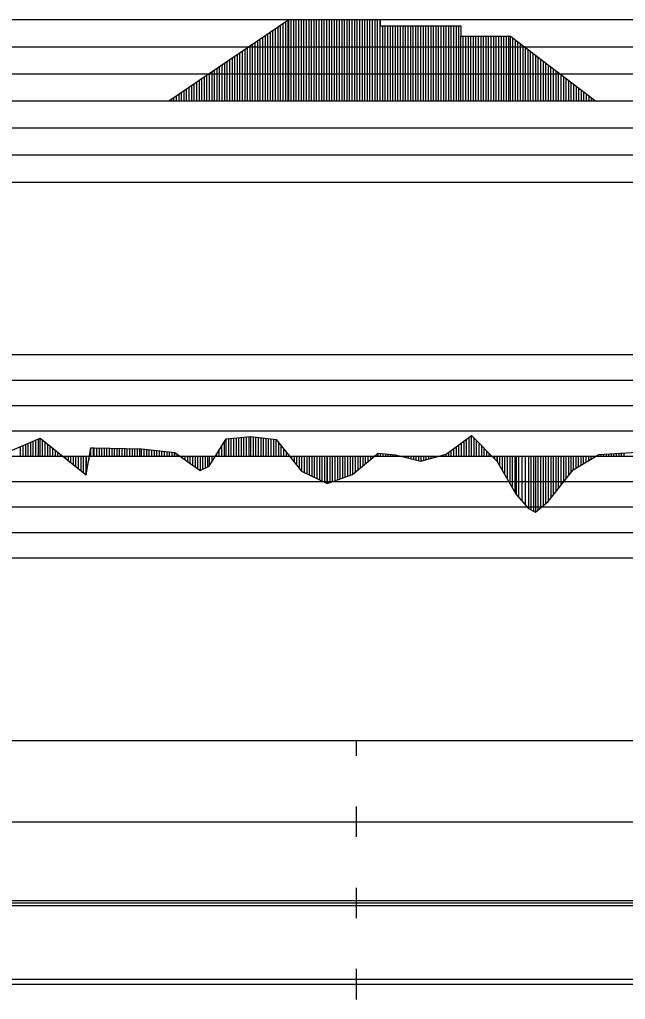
# Model space of a CAD drawing. Extents: x 2 to 10148, y 0 to 380.
# Drawn here: x 9368.1 to 9427.8, y 188.5 to 285 of the extents above; entities that cross this region are included whole.
import ezdxf

# ---------------------------------------------------------------- set-up
doc = ezdxf.new("R2010")
doc.units = 0
for name, color, linetype in [('POSUN_CARA', 7, 'Continuous'), ('POSUN_RASTR', 7, 'Continuous'), ('RYCHL_C', 7, 'Continuous'), ('RYCHL_RASTR', 7, 'Continuous'), ('ZRYCHL_CARA', 7, 'Continuous'), ('ZRYCHL_RASTR', 7, 'Continuous')]:
    doc.layers.add(name, color=color, linetype=linetype)

msp = doc.modelspace()

# ---------------------------------------------------------------- linework, layer by layer
at = {"layer": 'POSUN_CARA'}
for p, q in [((9365.972, 241.998), (9370.139, 243.767)), ((9368.972, 242), (9368.972, 243.272)), ((9369.222, 242), (9369.222, 243.378)), ((9369.472, 242), (9369.472, 243.484)), ((9369.722, 242), (9369.722, 243.59)), ((9369.972, 242), (9369.972, 243.696)), ((9370.139, 243.767), (9374.678, 240.157)), ((9370.139, 242), (9370.139, 243.767)), ((9370.389, 242), (9370.389, 243.568)), ((9370.639, 242), (9370.639, 243.37)), ((9386.783, 241.004), (9388.466, 243.714)), ((9388.283, 242), (9388.283, 243.42)), ((9388.466, 243.714), (9390.893, 243.929)), ((9388.466, 242), (9388.466, 243.714)), ((9388.716, 242), (9388.716, 243.737)), ((9388.966, 242), (9388.966, 243.759)), ((9389.216, 242), (9389.216, 243.781)), ((9389.466, 242), (9389.466, 243.803)), ((9389.716, 242), (9389.716, 243.825)), ((9389.966, 242), (9389.966, 243.847)), ((9390.216, 242), (9390.216, 243.869)), ((9390.466, 242), (9390.466, 243.892)), ((9390.716, 242), (9390.716, 243.914)), ((9390.893, 243.929), (9393.391, 243.66)), ((9390.893, 242), (9390.893, 243.929)), ((9391.143, 242), (9391.143, 243.902)), ((9391.393, 242), (9391.393, 243.875)), ((9391.643, 242), (9391.643, 243.848)), ((9391.893, 242), (9391.893, 243.821)), ((9392.143, 242), (9392.143, 243.794)), ((9392.393, 242), (9392.393, 243.767)), ((9392.643, 242), (9392.643, 243.74)), ((9392.893, 242), (9392.893, 243.713)), ((9393.143, 242), (9393.143, 243.686)), ((9393.391, 243.66), (9395.888, 240.523)), ((9393.391, 242), (9393.391, 243.66)), ((9393.641, 242), (9393.641, 243.346)), ((9410.13, 242.208), (9412.619, 244.039)), ((9411.63, 242), (9411.63, 243.312)), ((9411.88, 242), (9411.88, 243.496)), ((9412.13, 242), (9412.13, 243.68)), ((9412.38, 242), (9412.38, 243.864)), ((9412.619, 244.039), (9415.129, 241.492)), ((9412.619, 242), (9412.619, 244.039)), ((9412.869, 242), (9412.869, 243.785)), ((9413.119, 242), (9413.119, 243.532)), ((9413.369, 242), (9413.369, 243.278)), ((9368.222, 242), (9368.222, 242.953)), ((9368.472, 242), (9368.472, 243.059)), ((9368.722, 242), (9368.722, 243.166)), ((9370.889, 242), (9370.889, 243.171)), ((9371.139, 242), (9371.139, 242.972)), ((9371.389, 242), (9371.389, 242.773)), ((9371.639, 242), (9371.639, 242.574)), ((9371.889, 242), (9371.889, 242.375)), ((9374.678, 240.157), (9375.148, 242.826)), ((9375.148, 242.826), (9375.473, 242.816)), ((9375.148, 242), (9375.148, 242.826)), ((9375.398, 242), (9375.398, 242.819)), ((9375.473, 242.816), (9380.137, 242.739)), ((9375.473, 242), (9375.473, 242.816)), ((9375.723, 242), (9375.723, 242.812)), ((9375.973, 242), (9375.973, 242.808)), ((9376.223, 242), (9376.223, 242.804)), ((9376.473, 242), (9376.473, 242.8)), ((9376.723, 242), (9376.723, 242.796)), ((9376.973, 242), (9376.973, 242.791)), ((9377.223, 242), (9377.223, 242.787)), ((9377.473, 242), (9377.473, 242.783)), ((9377.723, 242), (9377.723, 242.779)), ((9377.973, 242), (9377.973, 242.775)), ((9378.223, 242), (9378.223, 242.771)), ((9378.473, 242), (9378.473, 242.767)), ((9378.723, 242), (9378.723, 242.763)), ((9378.973, 242), (9378.973, 242.758)), ((9379.223, 242), (9379.223, 242.754)), ((9379.473, 242), (9379.473, 242.75)), ((9379.723, 242), (9379.723, 242.746)), ((9379.973, 242), (9379.973, 242.742)), ((9380.137, 242.739), (9383.392, 242.351)), ((9380.137, 242), (9380.137, 242.739)), ((9380.387, 242), (9380.387, 242.709)), ((9380.637, 242), (9380.637, 242.68)), ((9380.887, 242), (9380.887, 242.65)), ((9381.137, 242), (9381.137, 242.62)), ((9381.387, 242), (9381.387, 242.59)), ((9381.637, 242), (9381.637, 242.56)), ((9381.887, 242), (9381.887, 242.531)), ((9382.137, 242), (9382.137, 242.501)), ((9382.387, 242), (9382.387, 242.471)), ((9382.637, 242), (9382.637, 242.441)), ((9382.887, 242), (9382.887, 242.411)), ((9383.137, 242), (9383.137, 242.382)), ((9383.387, 242), (9383.387, 242.352)), ((9383.392, 242.351), (9385.884, 240.588)), ((9383.392, 242), (9383.392, 242.351)), ((9387.783, 242), (9387.783, 242.615)), ((9388.033, 242), (9388.033, 243.017)), ((9393.891, 242), (9393.891, 243.032)), ((9394.141, 242), (9394.141, 242.718)), ((9394.391, 242), (9394.391, 242.404)), ((9400.909, 240.203), (9403.417, 242.312)), ((9403.409, 242), (9403.409, 242.305)), ((9403.417, 242.312), (9405.141, 242.127)), ((9403.417, 242), (9403.417, 242.312)), ((9403.667, 242), (9403.667, 242.285)), ((9403.917, 242), (9403.917, 242.258)), ((9404.167, 242), (9404.167, 242.231)), ((9410.38, 242), (9410.38, 242.392)), ((9410.63, 242), (9410.63, 242.576)), ((9410.88, 242), (9410.88, 242.76)), ((9411.13, 242), (9411.13, 242.944)), ((9411.38, 242), (9411.38, 243.128)), ((9413.619, 242), (9413.619, 243.025)), ((9413.869, 242), (9413.869, 242.771)), ((9414.119, 242), (9414.119, 242.517)), ((9414.369, 242), (9414.369, 242.264)), ((9425.147, 242.17), (9430.134, 242.488)), ((9425.897, 242), (9425.897, 242.218)), ((9426.147, 242), (9426.147, 242.234)), ((9426.397, 242), (9426.397, 242.25)), ((9426.647, 242), (9426.647, 242.266)), ((9426.897, 242), (9426.897, 242.282)), ((9427.147, 242), (9427.147, 242.298)), ((9427.397, 242), (9427.397, 242.314)), ((9427.647, 242), (9427.647, 242.33)), ((9372.139, 242), (9372.139, 242.176)), ((9372.389, 242), (9372.389, 241.977)), ((9372.639, 242), (9372.639, 241.778)), ((9372.889, 242), (9372.889, 241.579)), ((9373.139, 242), (9373.139, 241.381)), ((9373.389, 242), (9373.389, 241.182)), ((9373.639, 242), (9373.639, 240.983)), ((9373.889, 242), (9373.889, 240.784)), ((9374.139, 242), (9374.139, 240.585)), ((9374.389, 242), (9374.389, 240.386)), ((9374.639, 242), (9374.639, 240.187)), ((9374.678, 242), (9374.678, 240.157)), ((9374.928, 242), (9374.928, 241.576)), ((9383.642, 242), (9383.642, 242.174)), ((9383.892, 242), (9383.892, 241.997)), ((9384.142, 242), (9384.142, 241.821)), ((9384.392, 242), (9384.392, 241.644)), ((9384.642, 242), (9384.642, 241.467)), ((9384.892, 242), (9384.892, 241.29)), ((9385.142, 242), (9385.142, 241.113)), ((9385.392, 242), (9385.392, 240.936)), ((9385.642, 242), (9385.642, 240.759)), ((9385.884, 242), (9385.884, 240.588)), ((9386.134, 242), (9386.134, 240.704)), ((9386.384, 242), (9386.384, 240.82)), ((9386.634, 242), (9386.634, 240.936)), ((9386.783, 242), (9386.783, 241.004)), ((9387.033, 242), (9387.033, 241.407)), ((9387.283, 242), (9387.283, 241.81)), ((9387.533, 242), (9387.533, 242.212)), ((9394.641, 242), (9394.641, 242.09)), ((9394.891, 242), (9394.891, 241.776)), ((9395.141, 242), (9395.141, 241.462)), ((9395.391, 242), (9395.391, 241.148)), ((9395.641, 242), (9395.641, 240.834)), ((9395.888, 242), (9395.888, 240.523)), ((9396.138, 242), (9396.138, 240.401)), ((9396.388, 242), (9396.388, 240.28)), ((9396.638, 242), (9396.638, 240.158)), ((9396.888, 242), (9396.888, 240.036)), ((9397.138, 242), (9397.138, 239.914)), ((9397.388, 242), (9397.388, 239.793)), ((9397.638, 242), (9397.638, 239.671)), ((9397.888, 242), (9397.888, 239.549)), ((9398.138, 242), (9398.138, 239.427)), ((9398.388, 242), (9398.388, 239.306)), ((9398.407, 242), (9398.407, 239.297)), ((9398.657, 242), (9398.657, 239.387)), ((9398.907, 242), (9398.907, 239.478)), ((9399.157, 242), (9399.157, 239.568)), ((9399.407, 242), (9399.407, 239.659)), ((9399.657, 242), (9399.657, 239.749)), ((9399.907, 242), (9399.907, 239.84)), ((9400.157, 242), (9400.157, 239.931)), ((9400.407, 242), (9400.407, 240.021)), ((9400.657, 242), (9400.657, 240.112)), ((9400.907, 242), (9400.907, 240.202)), ((9400.909, 242), (9400.909, 240.203)), ((9401.159, 242), (9401.159, 240.413)), ((9401.409, 242), (9401.409, 240.623)), ((9401.659, 242), (9401.659, 240.833)), ((9401.909, 242), (9401.909, 241.044)), ((9402.159, 242), (9402.159, 241.254)), ((9402.409, 242), (9402.409, 241.464)), ((9402.659, 242), (9402.659, 241.674)), ((9402.909, 242), (9402.909, 241.884)), ((9403.159, 242), (9403.159, 242.094)), ((9404.417, 242), (9404.417, 242.205)), ((9404.667, 242), (9404.667, 242.178)), ((9404.917, 242), (9404.917, 242.151)), ((9405.141, 242.127), (9407.625, 241.511)), ((9405.141, 242), (9405.141, 242.127)), ((9405.391, 242), (9405.391, 242.065)), ((9405.641, 242), (9405.641, 242.003)), ((9405.891, 242), (9405.891, 241.941)), ((9406.141, 242), (9406.141, 241.879)), ((9406.391, 242), (9406.391, 241.817)), ((9406.641, 242), (9406.641, 241.755)), ((9406.891, 242), (9406.891, 241.693)), ((9407.141, 242), (9407.141, 241.631)), ((9407.391, 242), (9407.391, 241.569)), ((9407.625, 241.511), (9410.13, 242.208)), ((9407.625, 242), (9407.625, 241.511)), ((9407.875, 242), (9407.875, 241.581)), ((9408.125, 242), (9408.125, 241.65)), ((9408.375, 242), (9408.375, 241.72)), ((9408.625, 242), (9408.625, 241.789)), ((9408.875, 242), (9408.875, 241.859)), ((9409.125, 242), (9409.125, 241.928)), ((9409.375, 242), (9409.375, 241.998)), ((9409.625, 242), (9409.625, 242.067)), ((9409.875, 242), (9409.875, 242.137)), ((9410.125, 242), (9410.125, 242.206)), ((9410.13, 242), (9410.13, 242.208)), ((9414.619, 242), (9414.619, 242.01)), ((9414.869, 242), (9414.869, 241.756)), ((9415.119, 242), (9415.119, 241.503)), ((9415.129, 242), (9415.129, 241.492)), ((9415.129, 241.492), (9417.004, 238.224)), ((9415.379, 242), (9415.379, 241.056)), ((9415.629, 242), (9415.629, 240.621)), ((9415.879, 242), (9415.879, 240.185)), ((9416.129, 242), (9416.129, 239.749)), ((9416.379, 242), (9416.379, 239.313)), ((9416.629, 242), (9416.629, 238.878)), ((9416.879, 242), (9416.879, 238.442)), ((9417.004, 242), (9417.004, 238.224)), ((9417.254, 242), (9417.256, 237.943)), ((9417.563, 242), (9417.573, 237.588)), ((9417.888, 242), (9417.891, 237.232)), ((9418.225, 242), (9418.225, 236.859)), ((9418.475, 242), (9418.475, 236.718)), ((9418.725, 242), (9418.725, 236.578)), ((9418.915, 242), (9418.915, 236.471)), ((9419.165, 242), (9419.165, 236.687)), ((9419.415, 242), (9419.415, 236.903)), ((9419.665, 242), (9419.665, 237.119)), ((9419.915, 242), (9419.915, 237.335)), ((9420.163, 242), (9420.163, 237.549)), ((9420.413, 242), (9420.413, 237.865)), ((9420.663, 242), (9420.663, 238.181)), ((9420.913, 242), (9420.913, 238.497)), ((9421.163, 242), (9421.163, 238.812)), ((9421.413, 242), (9421.413, 239.128)), ((9421.663, 242), (9421.663, 239.444)), ((9421.913, 242), (9421.913, 239.759)), ((9422.163, 242), (9422.163, 240.075)), ((9422.413, 242), (9422.413, 240.391)), ((9422.625, 240.659), (9425.147, 242.17)), ((9422.625, 242), (9422.625, 240.659)), ((9422.875, 242), (9422.875, 240.809)), ((9423.125, 242), (9423.125, 240.959)), ((9423.375, 242), (9423.375, 241.108)), ((9423.625, 242), (9423.625, 241.258)), ((9423.875, 242), (9423.875, 241.408)), ((9424.125, 242), (9424.125, 241.558)), ((9424.375, 242), (9424.375, 241.708)), ((9424.625, 242), (9424.625, 241.858)), ((9424.875, 242), (9424.875, 242.008)), ((9425.125, 242), (9425.125, 242.158)), ((9425.147, 242), (9425.147, 242.17)), ((9425.397, 242), (9425.397, 242.186)), ((9425.647, 242), (9425.647, 242.202)), ((9385.884, 240.588), (9386.783, 241.004)), ((9395.888, 240.523), (9398.407, 239.297)), ((9420.163, 237.549), (9422.625, 240.659)), ((9398.407, 239.297), (9400.909, 240.203)), ((9417.004, 238.224), (9418.225, 236.859)), ((9418.915, 236.471), (9420.163, 237.549)), ((9418.225, 236.859), (9418.915, 236.471))]:
    msp.add_line(p, q, dxfattribs=at)
at = {"layer": 'POSUN_RASTR'}
for p, q in [((9352, 252), (9548, 252)), ((9352, 249.5), (9548, 249.5)), ((9352, 247), (9548, 247)), ((9352, 244.5), (9548, 244.5)), ((9138.15, 242), (9867.821, 242)), ((9352, 239.5), (9548, 239.5)), ((9352, 237), (9548, 237)), ((9352, 234.5), (9548, 234.5)), ((9352, 232), (9548, 232))]:
    msp.add_line(p, q, dxfattribs=at)
at = {"layer": 'RYCHL_C'}
msp.add_line((9359.765, 190.5), (9528.725, 190.5), dxfattribs=at)
at = {"layer": 'RYCHL_RASTR'}
for p, q in [((9138.15, 214), (9871.097, 214)), ((9401.297, 212.5), (9401.297, 214)), ((9401.297, 204.5), (9401.297, 207.5)), ((9138.15, 206), (9871.122, 206)), ((9401.297, 196.5), (9401.297, 199.5)), ((9138.15, 198.25), (9871.122, 198.25)), ((9138.15, 198), (9871.122, 198)), ((9138.15, 197.75), (9871.122, 197.75)), ((9401.297, 188.5), (9401.297, 191.5)), ((9138.15, 190), (9871.122, 190))]:
    msp.add_line(p, q, dxfattribs=at)
at = {"layer": 'ZRYCHL_CARA'}
for p, q in [((9382.819, 277), (9394.619, 284.997)), ((9394.319, 277), (9394.319, 284.794)), ((9394.569, 277), (9394.569, 284.964)), ((9394.619, 277), (9394.619, 284.997)), ((9394.619, 284.997), (9403.63, 284.997)), ((9394.869, 277), (9394.869, 284.997)), ((9395.119, 277), (9395.119, 284.997)), ((9395.369, 277), (9395.369, 284.997)), ((9395.619, 277), (9395.619, 284.997)), ((9395.869, 277), (9395.869, 284.997)), ((9396.119, 277), (9396.119, 284.997)), ((9396.369, 277), (9396.369, 284.997)), ((9396.619, 277), (9396.619, 284.997)), ((9396.869, 277), (9396.869, 284.997)), ((9397.119, 277), (9397.119, 284.997)), ((9397.369, 277), (9397.369, 284.997)), ((9397.619, 277), (9397.619, 284.997)), ((9397.869, 277), (9397.869, 284.997)), ((9398.119, 277), (9398.119, 284.997)), ((9398.369, 277), (9398.369, 284.997)), ((9398.619, 277), (9398.619, 284.997)), ((9398.869, 277), (9398.869, 284.997)), ((9399.119, 277), (9399.119, 284.997)), ((9399.369, 277), (9399.369, 284.997)), ((9399.619, 277), (9399.619, 284.997)), ((9399.869, 277), (9399.869, 284.997)), ((9400.119, 277), (9400.119, 284.997)), ((9400.369, 277), (9400.369, 284.997)), ((9400.619, 277), (9400.619, 284.997)), ((9400.869, 277), (9400.869, 284.997)), ((9401.119, 277), (9401.119, 284.997)), ((9401.369, 277), (9401.369, 284.997)), ((9401.619, 277), (9401.619, 284.997)), ((9401.869, 277), (9401.869, 284.997)), ((9402.119, 277), (9402.119, 284.997)), ((9402.369, 277), (9402.369, 284.997)), ((9402.619, 277), (9402.619, 284.997)), ((9402.869, 277), (9402.869, 284.997)), ((9403.119, 277), (9403.119, 284.997)), ((9403.369, 277), (9403.369, 284.997)), ((9403.619, 277), (9403.619, 284.997)), ((9403.63, 284.997), (9403.63, 284.4)), ((9392.819, 277), (9392.819, 283.777)), ((9393.069, 277), (9393.069, 283.947)), ((9393.319, 277), (9393.319, 284.116)), ((9393.569, 277), (9393.569, 284.286)), ((9393.819, 277), (9393.819, 284.455)), ((9394.069, 277), (9394.069, 284.625)), ((9403.63, 277), (9403.63, 284.4)), ((9403.63, 284.4), (9411.556, 284.4)), ((9403.88, 277), (9403.88, 284.4)), ((9404.13, 277), (9404.13, 284.4)), ((9404.38, 277), (9404.38, 284.4)), ((9404.63, 277), (9404.63, 284.4)), ((9404.88, 277), (9404.88, 284.4)), ((9405.13, 277), (9405.13, 284.4)), ((9405.38, 277), (9405.38, 284.4)), ((9405.63, 277), (9405.63, 284.4)), ((9405.88, 277), (9405.88, 284.4)), ((9406.13, 277), (9406.13, 284.4)), ((9406.38, 277), (9406.38, 284.4)), ((9406.63, 277), (9406.63, 284.4)), ((9406.88, 277), (9406.88, 284.4)), ((9407.13, 277), (9407.13, 284.4)), ((9407.38, 277), (9407.38, 284.4)), ((9407.63, 277), (9407.63, 284.4)), ((9407.88, 277), (9407.88, 284.4)), ((9408.13, 277), (9408.13, 284.4)), ((9408.38, 277), (9408.38, 284.4)), ((9408.63, 277), (9408.63, 284.4)), ((9408.88, 277), (9408.88, 284.4)), ((9409.13, 277), (9409.13, 284.4)), ((9409.38, 277), (9409.38, 284.4)), ((9409.63, 277), (9409.63, 284.4)), ((9409.88, 277), (9409.88, 284.4)), ((9410.13, 277), (9410.13, 284.4)), ((9410.38, 277), (9410.38, 284.4)), ((9410.63, 277), (9410.63, 284.4)), ((9410.88, 277), (9410.88, 284.4)), ((9411.13, 277), (9411.13, 284.4)), ((9411.38, 277), (9411.38, 284.4)), ((9411.556, 284.4), (9411.556, 283.353)), ((9391.319, 277), (9391.319, 282.761)), ((9391.569, 277), (9391.569, 282.93)), ((9391.819, 277), (9391.819, 283.1)), ((9392.069, 277), (9392.069, 283.269)), ((9392.319, 277), (9392.319, 283.439)), ((9392.569, 277), (9392.569, 283.608)), ((9411.556, 277), (9411.556, 283.353)), ((9411.556, 283.353), (9416.443, 283.353)), ((9411.806, 277), (9411.806, 283.353)), ((9412.056, 277), (9412.056, 283.353)), ((9412.306, 277), (9412.306, 283.353)), ((9412.556, 277), (9412.556, 283.353)), ((9412.806, 277), (9412.806, 283.353)), ((9413.056, 277), (9413.056, 283.353)), ((9413.306, 277), (9413.306, 283.353)), ((9413.556, 277), (9413.556, 283.353)), ((9413.806, 277), (9413.806, 283.353)), ((9414.056, 277), (9414.056, 283.353)), ((9414.306, 277), (9414.306, 283.353)), ((9414.556, 277), (9414.556, 283.353)), ((9414.806, 277), (9414.806, 283.353)), ((9415.056, 277), (9415.056, 283.353)), ((9415.306, 277), (9415.306, 283.353)), ((9415.556, 277), (9415.556, 283.353)), ((9415.806, 277), (9415.806, 283.353)), ((9416.056, 277), (9416.056, 283.353)), ((9416.306, 277), (9416.306, 283.353)), ((9416.443, 277), (9416.443, 283.353)), ((9416.443, 283.353), (9424.843, 277)), ((9416.693, 277), (9416.693, 283.164)), ((9416.943, 277), (9416.943, 282.975)), ((9417.193, 277), (9417.193, 282.786)), ((9390.069, 277), (9390.069, 281.914)), ((9390.319, 277), (9390.319, 282.083)), ((9390.569, 277), (9390.569, 282.253)), ((9390.819, 277), (9390.819, 282.422)), ((9391.069, 277), (9391.069, 282.591)), ((9417.443, 277), (9417.443, 282.596)), ((9417.693, 277), (9417.693, 282.407)), ((9417.943, 277), (9417.943, 282.218)), ((9418.193, 277), (9418.193, 282.029)), ((9418.443, 277), (9418.443, 281.84)), ((9388.569, 277), (9388.569, 280.897)), ((9388.819, 277), (9388.819, 281.066)), ((9389.069, 277), (9389.069, 281.236)), ((9389.319, 277), (9389.319, 281.405)), ((9389.569, 277), (9389.569, 281.575)), ((9389.819, 277), (9389.819, 281.744)), ((9418.693, 277), (9418.693, 281.651)), ((9418.943, 277), (9418.943, 281.462)), ((9419.193, 277), (9419.193, 281.273)), ((9419.443, 277), (9419.443, 281.084)), ((9419.693, 277), (9419.693, 280.895)), ((9387.069, 277), (9387.069, 279.88)), ((9387.319, 277), (9387.319, 280.05)), ((9387.569, 277), (9387.569, 280.219)), ((9387.819, 277), (9387.819, 280.389)), ((9388.069, 277), (9388.069, 280.558)), ((9388.319, 277), (9388.319, 280.728)), ((9419.943, 277), (9419.943, 280.706)), ((9420.193, 277), (9420.193, 280.517)), ((9420.443, 277), (9420.443, 280.328)), ((9420.693, 277), (9420.693, 280.139)), ((9420.943, 277), (9420.943, 279.95)), ((9385.819, 277), (9385.819, 279.033)), ((9386.069, 277), (9386.069, 279.203)), ((9386.319, 277), (9386.319, 279.372)), ((9386.569, 277), (9386.569, 279.542)), ((9386.819, 277), (9386.819, 279.711)), ((9421.193, 277), (9421.193, 279.76)), ((9421.443, 277), (9421.443, 279.571)), ((9421.693, 277), (9421.693, 279.382)), ((9421.943, 277), (9421.943, 279.193)), ((9422.193, 277), (9422.193, 279.004)), ((9384.319, 277), (9384.319, 278.017)), ((9384.569, 277), (9384.569, 278.186)), ((9384.819, 277), (9384.819, 278.355)), ((9385.069, 277), (9385.069, 278.525)), ((9385.319, 277), (9385.319, 278.694)), ((9385.569, 277), (9385.569, 278.864)), ((9422.443, 277), (9422.443, 278.815)), ((9422.693, 277), (9422.693, 278.626)), ((9422.943, 277), (9422.943, 278.437)), ((9423.193, 277), (9423.193, 278.248)), ((9423.443, 277), (9423.443, 278.059)), ((9138.15, 277), (9867.821, 277)), ((9383.069, 277), (9383.069, 277.169)), ((9383.319, 277), (9383.319, 277.339)), ((9383.569, 277), (9383.569, 277.508)), ((9383.819, 277), (9383.819, 277.678)), ((9384.069, 277), (9384.069, 277.847)), ((9423.693, 277), (9423.693, 277.87)), ((9423.943, 277), (9423.943, 277.681)), ((9424.193, 277), (9424.193, 277.492)), ((9424.443, 277), (9424.443, 277.303)), ((9424.693, 277), (9424.693, 277.113))]:
    msp.add_line(p, q, dxfattribs=at)
at = {"layer": 'ZRYCHL_RASTR'}
for p, q in [((9138.15, 285), (9548.795, 285)), ((9138.15, 282.333), (9548.887, 282.333)), ((9138.15, 279.667), (9549.025, 279.667)), ((9349.003, 274.333), (9970.181, 274.333)), ((9348.95, 271.667), (9970.196, 271.667)), ((9348.988, 269), (9751.979, 269))]:
    msp.add_line(p, q, dxfattribs=at)

doc.saveas('drawing.dxf')
